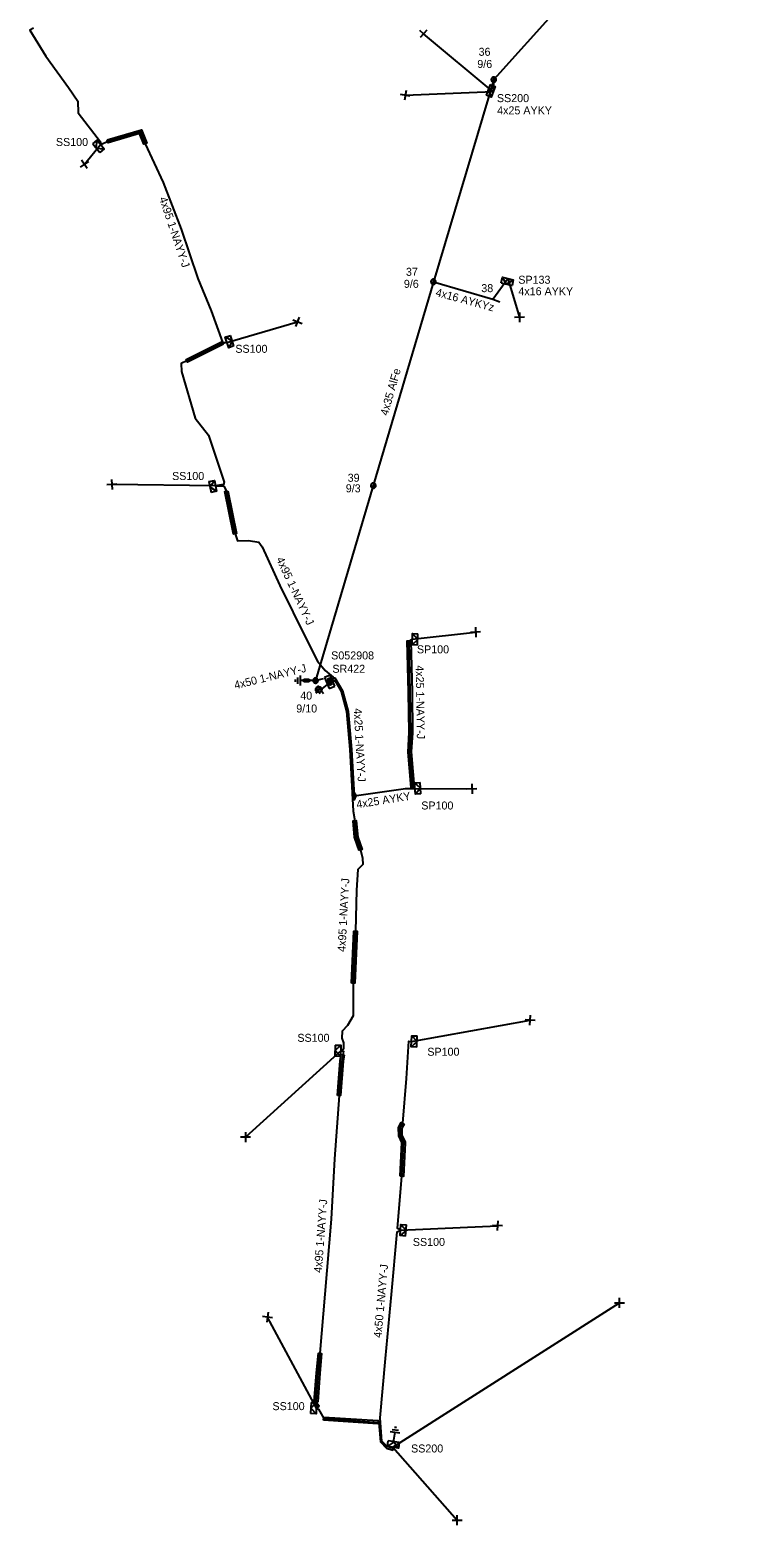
# Model space of a CAD drawing. Extents: x -748492 to -735633, y -1146251 to -1139940.
# Drawn here: x -745793.6 to -745703.6, y -1143863.4 to -1143676.6 of the extents above; entities that cross this region are included whole.
import ezdxf

# ---------------------------------------------------------------- set-up
doc = ezdxf.new("R2010")
doc.units = 0
for name, color, linetype in [('Vrstva 1', 7, 'Continuous'), ('Vrstva 10', 7, 'Continuous'), ('Vrstva 12', 7, 'Continuous'), ('Vrstva 13', 7, 'Continuous'), ('Vrstva 14', 7, 'Continuous'), ('Vrstva 15', 7, 'Continuous'), ('Vrstva 16', 7, 'Continuous'), ('Vrstva 19', 7, 'Continuous'), ('Vrstva 2', 7, 'Continuous'), ('Vrstva 20', 7, 'Continuous'), ('Vrstva 28', 7, 'Continuous'), ('Vrstva 29', 7, 'Continuous'), ('Vrstva 30', 7, 'Continuous'), ('Vrstva 31', 7, 'Continuous'), ('Vrstva 33', 7, 'Continuous'), ('Vrstva 34', 7, 'Continuous'), ('Vrstva 36', 7, 'Continuous'), ('Vrstva 4', 7, 'Continuous'), ('Vrstva 5', 7, 'Continuous'), ('Vrstva 52', 7, 'Continuous'), ('Vrstva 53', 7, 'Continuous'), ('Vrstva 54', 7, 'Continuous'), ('Vrstva 59', 7, 'Continuous'), ('Vrstva 6', 7, 'Continuous'), ('Vrstva 8', 7, 'Continuous'), ('Vrstva 9', 7, 'Continuous')]:
    doc.layers.add(name, color=color, linetype=linetype)

# ---------------------------------------------------------------- blocks, each defined once
blk = doc.blocks.new('NN440')
at = {"layer": 'Vrstva 2'}
for points in [[(0.63, 0), (0.63, 0.06), (0.62, 0.13), (0.6, 0.19), (0.58, 0.25), (0.55, 0.31), (0.51, 0.37), (0.47, 0.42), (0.42, 0.46), (0.37, 0.51), (0.32, 0.54), (0.26, 0.57), (0.2, 0.59), (0.13, 0.61), (0.07, 0.62), (0, 0.63), (-0.06, 0.62), (-0.13, 0.61), (-0.19, 0.59), (-0.26, 0.57), (-0.31, 0.54), (-0.37, 0.51), (-0.42, 0.46), (-0.47, 0.42), (-0.51, 0.37), (-0.54, 0.31), (-0.57, 0.25), (-0.6, 0.19), (-0.62, 0.13), (-0.63, 0.06), (-0.63, 0), (-0.63, -0.07), (-0.62, -0.14), (-0.6, -0.2), (-0.57, -0.26), (-0.54, -0.32), (-0.51, -0.37), (-0.47, -0.43), (-0.42, -0.47), (-0.37, -0.51), (-0.31, -0.55), (-0.26, -0.58), (-0.19, -0.6), (-0.13, -0.62), (-0.06, -0.63), (0, -0.63), (0.07, -0.63), (0.13, -0.62), (0.2, -0.6), (0.26, -0.58), (0.32, -0.55), (0.37, -0.51), (0.42, -0.47), (0.47, -0.43), (0.51, -0.37), (0.55, -0.32), (0.58, -0.26), (0.6, -0.2), (0.62, -0.14), (0.63, -0.07), (0.63, 0)], [(-0.63, 0), (0.63, 0)], [(-0.6, -0.18), (0.57, -0.18)], [(-0.51, -0.32), (0.5, -0.32)], [(-0.37, -0.47), (0.35, -0.47)]]:
    blk.add_lwpolyline(points, dxfattribs=at)
blk = doc.blocks.new('NN770')
at = {"layer": 'Vrstva 10'}
for p, q in [((0, 0.19), (0, 0.26)), ((0, -0.28), (0, 0.11))]:
    blk.add_line(p, q, dxfattribs=at)
blk.add_circle((0, -0.01), 0.375, dxfattribs=at)
blk = doc.blocks.new('NN870')
at = {"layer": 'Vrstva 4'}
for points in [[(0, -0.25), (0.5, 0), (0, 0.25), (-0.5, 0), (0, -0.25)], [(0.37, 0), (0, 0.19), (-0.36, 0), (0, -0.19), (0.37, 0)], [(0.24, 0), (0, 0.12), (-0.25, 0), (0, -0.12), (0.24, 0)], [(0.12, 0), (0, 0.06), (-0.13, 0), (0, -0.06), (0.12, 0)]]:
    blk.add_lwpolyline(points, dxfattribs=at)
blk = doc.blocks.new('NN800')
at = {"layer": 'Vrstva 1'}
for points in [[(-0.44, 0.44), (0.44, -0.44)], [(-0.44, -0.44), (0.44, 0.44)]]:
    blk.add_lwpolyline(points, dxfattribs=at)
blk = doc.blocks.new('NN820')
at = {"layer": 'Vrstva 13'}
for points in [[(0, 0), (0, -1.05)], [(-0.16, -0.81), (0.16, -0.81)], [(-0.16, -1.47), (-0.16, -0.81)], [(0.16, -1.47), (-0.16, -1.47)], [(0, -1.05), (-0.06, -0.93)], [(0, -1.05), (0.06, -0.93)], [(0, -1.47), (0, -1.87)], [(0.16, -0.81), (0.16, -1.47)]]:
    blk.add_lwpolyline(points, dxfattribs=at)
blk = doc.blocks.new('NN620')
at = {"layer": 'Vrstva 8'}
for points in [[(0.75, 0), (-0.75, 0)], [(-0.75, 0), (-0.75, -0.75)], [(0.75, -0.75), (0.75, 0)], [(-0.75, -0.75), (0.75, -0.75)], [(0.37, -0.18), (-0.38, -0.18)], [(-0.38, -0.18), (-0.38, -0.56)], [(-0.38, -0.56), (0.37, -0.56)], [(0.32, -0.23), (-0.33, -0.23)], [(-0.33, -0.23), (-0.33, -0.51)], [(-0.33, -0.51), (0.32, -0.51)], [(0.27, -0.27), (-0.28, -0.27)], [(-0.28, -0.27), (-0.28, -0.46)], [(-0.28, -0.46), (0.27, -0.46)], [(0.23, -0.32), (-0.23, -0.32)], [(-0.23, -0.32), (-0.23, -0.42)], [(-0.23, -0.42), (0.23, -0.42)], [(-0.19, -0.37), (0.19, -0.37)], [(0.23, -0.42), (0.23, -0.32)], [(0.27, -0.46), (0.27, -0.27)], [(0.32, -0.51), (0.32, -0.23)], [(0.37, -0.56), (0.37, -0.18)]]:
    blk.add_lwpolyline(points, dxfattribs=at)
blk = doc.blocks.new('NN630')
at = {"layer": 'Vrstva 9'}
for points in [[(0, -0.7), (-0.7, 0)], [(-0.7, -0.7), (-0.7, 0), (0.7, 0), (0.7, -0.7)], [(-0.7, -0.7), (0.7, -0.7)], [(0, -0.7), (0.7, 0)]]:
    blk.add_lwpolyline(points, dxfattribs=at)
blk = doc.blocks.new('NN810')
at = {"layer": 'Vrstva 14'}
for points in [[(0, -0.64), (0, -1.89)], [(0.63, -1.89), (-0.62, -1.89)], [(0.39, -2.2), (-0.4, -2.2)], [(0, -2.52), (-0.12, -2.52)], [(0.14, -2.52), (0, -2.52)]]:
    blk.add_lwpolyline(points, dxfattribs=at)
blk = doc.blocks.new('NN510')
at = {"layer": 'Vrstva 2'}
blk.add_lwpolyline([(0, 0), (0, 0.94)], dxfattribs=at)

msp = doc.modelspace()

# ---------------------------------------------------------------- linework, layer by layer
at = {"layer": 'Vrstva 1'}
for points in [[(-745703.64, -1143646.86), (-745719.75, -1143665.09), (-745735.66, -1143682.8), (-745743.19, -1143708.05)], [(-745743.19, -1143708.05), (-745750.7, -1143733.52), (-745757.91, -1143757.88)]]:
    msp.add_lwpolyline(points, dxfattribs=at)
at = {"layer": 'Vrstva 20'}
for points in [[(-745783.92, -1143690.3), (-745779.65, -1143689.06), (-745778.99, -1143690.74), (-745779.37, -1143690.88), (-745779.89, -1143689.54), (-745783.8, -1143690.68)], [(-745769.4, -1143715.87), (-745773.9, -1143718.12), (-745774.08, -1143717.76), (-745769.58, -1143715.51)], [(-745768.85, -1143734.17), (-745767.77, -1143739.5), (-745768.17, -1143739.58), (-745769.25, -1143734.25)], [(-745746.01, -1143752.91), (-745745.86, -1143759.33), (-745745.81, -1143764.4), (-745745.96, -1143766.8), (-745745.58, -1143771.21), (-745745.98, -1143771.24), (-745746.36, -1143766.84), (-745746.21, -1143764.39), (-745746.31, -1143759.34), (-745746.46, -1143752.92)], [(-745752.48, -1143779.1), (-745753.01, -1143777.56), (-745753.05, -1143777.46), (-745753.22, -1143775.42), (-745752.82, -1143775.38), (-745752.64, -1143777.43), (-745752.11, -1143778.97)], [(-745753.42, -1143795.68), (-745753.13, -1143789.18), (-745752.73, -1143789.2), (-745753.02, -1143795.7)], [(-745755.18, -1143809.71), (-745754.85, -1143805.4), (-745754.73, -1143804.61), (-745754.33, -1143804.67), (-745754.45, -1143805.43), (-745754.78, -1143809.74)], [(-745747.34, -1143819.81), (-745747.13, -1143815.61), (-745747.53, -1143814.76), (-745747.54, -1143813.74), (-745747.21, -1143813.1), (-745746.85, -1143813.3), (-745747.14, -1143813.81), (-745747.13, -1143814.67), (-745746.73, -1143815.52), (-745746.73, -1143815.63), (-745746.94, -1143819.83)], [(-745758.08, -1143847.96), (-745757.81, -1143844.38), (-745757.56, -1143841.92), (-745757.16, -1143841.96), (-745757.36, -1143844.41), (-745757.63, -1143847.99)], [(-745756.9, -1143850.3), (-745756.88, -1143849.9), (-745750.1, -1143850.34), (-745750.12, -1143850.74)]]:
    msp.add_lwpolyline(points, close=True, dxfattribs=at)
at = {"layer": 'Vrstva 5'}
for points in [[(-745793.13, -1143676.37), (-745793.59, -1143676.62), (-745791.58, -1143679.85), (-745788.77, -1143683.77), (-745787.6, -1143685.47), (-745787.55, -1143686.93), (-745784.79, -1143690.57), (-745784.75, -1143690.91), (-745783.86, -1143690.49), (-745779.77, -1143689.3), (-745779.18, -1143690.81), (-745776.95, -1143695.65), (-745774.68, -1143701.47), (-745772.61, -1143707.66), (-745770.93, -1143711.67), (-745769.53, -1143715.59), (-745768.99, -1143715.64), (-745769.66, -1143715.78), (-745773.99, -1143717.94), (-745774.71, -1143718.26), (-745774.64, -1143719.27), (-745772.93, -1143725.11), (-745771.29, -1143727.23), (-745769.34, -1143733.08), (-745769.39, -1143733.39), (-745770.41, -1143733.55), (-745769.36, -1143733.58), (-745769.05, -1143734.21), (-745767.97, -1143739.54), (-745767.65, -1143740.41), (-745766.28, -1143740.4), (-745765.01, -1143740.6), (-745764.6, -1143741.18), (-745762.36, -1143746), (-745759.1, -1143752.68), (-745757.68, -1143755.47), (-745756.7, -1143756.63), (-745755.7, -1143757.44), (-745755.85, -1143757.96)], [(-745745.49, -1143771.37), (-745745.78, -1143771.22), (-745746.16, -1143766.82), (-745746.01, -1143764.4), (-745746.11, -1143759.34), (-745746.21, -1143752.91), (-745745.84, -1143752.72)], [(-745755.88, -1143757.74), (-745755.49, -1143757.55), (-745754.55, -1143759.15), (-745753.84, -1143761.73), (-745753.42, -1143766.49), (-745753.09, -1143772.29)], [(-745757.91, -1143757.88), (-745756.9, -1143757.63)], [(-745755.77, -1143757.99), (-745755.52, -1143757.88), (-745754.73, -1143759.23), (-745754.04, -1143761.75), (-745753.62, -1143766.51), (-745753.2, -1143774.19), (-745753.02, -1143775.4), (-745752.84, -1143777.45), (-745752.29, -1143779.03), (-745752.03, -1143780.09), (-745752.01, -1143780.85), (-745752.65, -1143781.49), (-745752.79, -1143784.07), (-745752.93, -1143789.19), (-745753.22, -1143795.69), (-745753.23, -1143799.76), (-745753.93, -1143800.98), (-745754.6, -1143801.68), (-745754.63, -1143802.56), (-745754.42, -1143803.13), (-745754.43, -1143803.91), (-745754.77, -1143804.14)], [(-745753.09, -1143772.29), (-745746.68, -1143771.35), (-745745.49, -1143771.37)], [(-745754.77, -1143804.14), (-745754.44, -1143804.17), (-745754.65, -1143805.42), (-745754.67, -1143805.68), (-745754.98, -1143809.72), (-745755.55, -1143817.64), (-745755.96, -1143825.16), (-745756.76, -1143834.53), (-745757.36, -1143841.94), (-745757.61, -1143844.39), (-745757.88, -1143847.97), (-745757.49, -1143848.44), (-745757.54, -1143848.68), (-745757.8, -1143848.8), (-745757.54, -1143848.92), (-745756.89, -1143850.1), (-745749.99, -1143850.57), (-745749.82, -1143852.99), (-745749.07, -1143853.78), (-745748.28, -1143854.05), (-745748.25, -1143853.68)], [(-745748.25, -1143853.68), (-745748.52, -1143853.75), (-745748.96, -1143853.6), (-745749.62, -1143852.91), (-745749.78, -1143850.57), (-745749.83, -1143850), (-745749.17, -1143842.57), (-745748.43, -1143834.57), (-745747.72, -1143826.77), (-745747.31, -1143826.54), (-745747.68, -1143826.33), (-745747.14, -1143819.82), (-745746.93, -1143815.56), (-745747.33, -1143814.72), (-745747.34, -1143813.77), (-745747.03, -1143813.2), (-745746.55, -1143807.61), (-745746.27, -1143802.93), (-745745.93, -1143802.96)]]:
    msp.add_lwpolyline(points, dxfattribs=at)
at = {"layer": 'Vrstva 52'}
for points in [[(-745735.66, -1143682.8), (-745735.71, -1143684.33)], [(-745743.19, -1143708.05), (-745735.78, -1143710.24)], [(-745735.78, -1143710.24), (-745733.89, -1143707.66)]]:
    msp.add_lwpolyline(points, dxfattribs=at)
at = {"layer": 'Vrstva 59'}
for points in [[(-745735.71, -1143684.33), (-745744.42, -1143677.09)], [(-745735.71, -1143684.33), (-745746.7, -1143684.77)], [(-745784.75, -1143690.91), (-745786.79, -1143693.39)], [(-745733.89, -1143707.66), (-745732.45, -1143712.5)], [(-745768.99, -1143715.64), (-745760.17, -1143713.07)], [(-745770.41, -1143733.55), (-745783.34, -1143733.39)], [(-745745.84, -1143752.72), (-745737.92, -1143751.83)], [(-745745.49, -1143771.37), (-745738.38, -1143771.42)], [(-745745.93, -1143802.96), (-745731.11, -1143800.32)], [(-745754.77, -1143804.14), (-745766.66, -1143814.92)], [(-745747.31, -1143826.54), (-745735.19, -1143825.99)], [(-745748.25, -1143853.68), (-745719.95, -1143835.63)], [(-745757.8, -1143848.8), (-745763.91, -1143837.42)], [(-745748.25, -1143853.68), (-745740.21, -1143862.78)]]:
    msp.add_lwpolyline(points, dxfattribs=at)

# ---------------------------------------------------------------- block references
at = {"layer": 'Vrstva 13', "xscale": 0.5}
for p, yscale, rotation in [((-745735.66, -1143682.8), 0.5, 59.981572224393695), ((-745743.19, -1143708.05), 0.5000000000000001, 72.05744715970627), ((-745750.7, -1143733.52), 0.5, 65.10373610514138), ((-745757.91, -1143757.88), 0.5, -89.91887781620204)]:
    msp.add_blockref('NN440', p, dxfattribs=dict(at, yscale=yscale, rotation=rotation))
at = {"layer": 'Vrstva 13', "rotation": -108.6954861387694}
msp.add_blockref('NN510', (-745735.78, -1143710.24), dxfattribs=at)
at = {"layer": 'Vrstva 15'}
for p, rotation in [((-745757.91, -1143757.88), -89.9188777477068), ((-745755.8, -1143757.88), -52.878046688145), ((-745748.25, -1143853.68), 172.0424749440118)]:
    msp.add_blockref('NN810', p, dxfattribs=dict(at, rotation=rotation))
at = {"layer": 'Vrstva 16', "rotation": -89.9188777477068}
msp.add_blockref('NN820', (-745757.91, -1143757.88), dxfattribs=at)
at = {"layer": 'Vrstva 19', "rotation": -86.21735559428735}
msp.add_blockref('NN870', (-745753.09, -1143772.29), dxfattribs=at)
at = {"layer": 'Vrstva 28', "rotation": -66.82832233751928}
msp.add_blockref('NN620', (-745755.8, -1143757.88), dxfattribs=at)
at = {"layer": 'Vrstva 31'}
for p, rotation in [((-745735.71, -1143684.33), -111.10014255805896), ((-745784.75, -1143690.91), -51.033252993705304), ((-745733.89, -1143707.66), -13.643841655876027), ((-745768.99, -1143715.64), 108.88608732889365), ((-745770.41, -1143733.55), -78.15852135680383), ((-745745.84, -1143752.72), 88.18996389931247), ((-745745.49, -1143771.37), 93.83684438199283), ((-745745.93, -1143802.96), 87.90917783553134), ((-745754.77, -1143804.14), -92.00129997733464), ((-745747.31, -1143826.54), 85.61421942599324), ((-745757.8, -1143848.8), -91.90915276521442), ((-745748.25, -1143853.68), 172.0424749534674)]:
    msp.add_blockref('NN630', p, dxfattribs=dict(at, rotation=rotation))
at = {"layer": 'Vrstva 34'}
for p, rotation in [((-745744.42, -1143677.09), -177.10447212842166), ((-745746.7, -1143684.77), -145.04601118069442), ((-745786.79, -1143693.39), 169.08883610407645), ((-745760.17, -1143713.07), -156.27219163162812), ((-745732.45, -1143712.5), -134.19477498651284), ((-745783.34, -1143733.39), -130.78777787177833), ((-745737.92, -1143751.83), -132.54176667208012), ((-745738.38, -1143771.42), -132.75550548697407), ((-745731.11, -1143800.32), 130.64267774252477), ((-745766.66, -1143814.92), -135.40826112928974), ((-745735.19, -1143825.99), -137.7078972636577), ((-745719.95, -1143835.63), 45), ((-745763.91, -1143837.41), -142.54819167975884), ((-745740.21, -1143862.78), 45)]:
    msp.add_blockref('NN800', p, dxfattribs=dict(at, rotation=rotation))
at = {"layer": 'Vrstva 36'}
msp.add_blockref('NN770', (-745757.52, -1143758.99), dxfattribs=at)

# ---------------------------------------------------------------- texts
at = {"layer": 'Vrstva 12'}
for s, p in [('9/6', (-745737.71, -1143681.34)), ('9/6', (-745746.88, -1143708.81)), ('9/3', (-745754.14, -1143734.36)), ('9/10', (-745760.32, -1143761.87))]:
    msp.add_text(s, height=1, dxfattribs=at).set_placement(p)
at = {"layer": 'Vrstva 14'}
for s, p in [('36', (-745737.55, -1143679.82)), ('37', (-745746.62, -1143707.31)), ('38', (-745737.21, -1143709.35)), ('39', (-745753.9, -1143733.04)), ('40', (-745759.82, -1143760.26))]:
    msp.add_text(s, height=1, dxfattribs=at).set_placement(p)
at = {"layer": 'Vrstva 2'}
msp.add_text('4x35 AlFe', height=1, rotation=74.195, dxfattribs=at).set_placement((-745748.89, -1143724.84))
at = {"layer": 'Vrstva 29'}
msp.add_text('S052908', height=1, dxfattribs=at).set_placement((-745755.96, -1143755.24))
at = {"layer": 'Vrstva 30'}
msp.add_text('SR422', height=1, dxfattribs=at).set_placement((-745755.81, -1143756.91))
at = {"layer": 'Vrstva 33'}
for s, p in [('SS200', (-745735.26, -1143685.61)), ('SS100', (-745790.34, -1143691.09)), ('SP133', (-745732.59, -1143708.3)), ('SS100', (-745767.93, -1143716.93)), ('SS100', (-745775.83, -1143732.82)), ('SP100', (-745745.25, -1143754.48)), ('SP100', (-745744.71, -1143773.99))]:
    msp.add_text(s, height=1, dxfattribs=at).set_placement(p)
for s, p in [('SS100', (-745760.18, -1143803.02)), ('SP100', (-745743.95, -1143804.76)), ('SS100', (-745745.76, -1143828.53)), ('SS100', (-745763.29, -1143849.04)), ('SS200', (-745745.98, -1143854.33))]:
    msp.add_text(s, height=1, rotation=0.089, dxfattribs=at).set_placement(p)
at = {"layer": 'Vrstva 53'}
msp.add_text('4x16 AYKYz', height=1, rotation=344.837, dxfattribs=at).set_placement((-745742.99, -1143709.81))
at = {"layer": 'Vrstva 54'}
for s, rotation, p in [('4x25 AYKY', 0.038, (-745735.23, -1143687.14)), ('4x16 AYKY', 0.006, (-745732.58, -1143709.74))]:
    msp.add_text(s, height=1, rotation=rotation, dxfattribs=at).set_placement(p)
at = {"layer": 'Vrstva 6'}
for s, rotation, p in [('4x95 1-NAYY-J', 288.49, (-745777.46, -1143697.63)), ('4x95 1-NAYY-J', 294.926, (-745762.85, -1143742.71)), ('4x50 1-NAYY-J', 13.834, (-745767.94, -1143758.97)), ('4x25 1-NAYY-J', 270.891, (-745745.4, -1143755.98)), ('4x25 1-NAYY-J', 273.226, (-745753.15, -1143761.36)), ('4x25 AYKY', 9.263, (-745752.73, -1143773.86)), ('4x95 1-NAYY-J', 86.894, (-745754.18, -1143791.8)), ('4x95 1-NAYY-J', 85.649, (-745757.14, -1143831.91)), ('4x50 1-NAYY-J', 84.816, (-745749.68, -1143840.03))]:
    msp.add_text(s, height=1, rotation=rotation, dxfattribs=at).set_placement(p)

doc.saveas('drawing.dxf')
